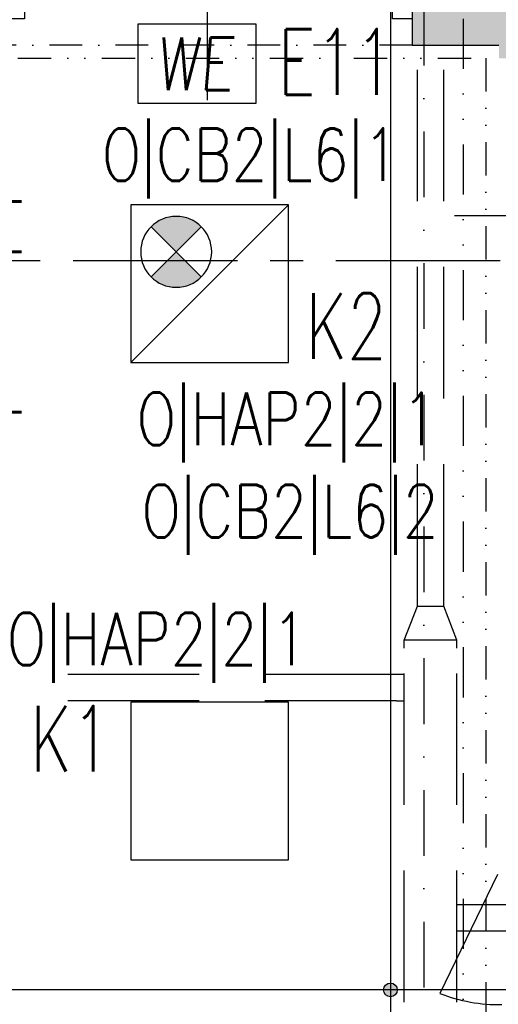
# Model space of a CAD drawing. Extents: x 41755 to 123924, y -112333 to 86187.
# Tile 471 of 582: x 107389 to 107571, y 39007 to 39382. Entities that reach past the tile are written whole.
import ezdxf
from ezdxf.enums import TextEntityAlignment as Align

# ---------------------------------------------------------------- set-up
doc = ezdxf.new("R2010")
doc.units = 0
doc.header["$LTSCALE"] = 50
for name, pattern in [('CENTER', [2, 1.25, -0.25, 0.25, -0.25]), ('DASHDOT', [1, 0.5, -0.25, 0, -0.25]), ('DASHED', [0.75, 0.5, -0.25]), ('DASHED2', [0.375, 0.25, -0.125]), ('DIVIDE', [31.75, 12.7, -6.35, 0, -6.35, 0, -6.35])]:
    doc.linetypes.add(name, pattern=pattern)
doc.layers.get('0').update_dxf_attribs({"color": 101, "linetype": 'CONTINUOUS'})
for name, color, linetype in [('Drz---drzwi', 5, 'CONTINUOUS'), ('E-90', 6, 'CONTINUOUS'), ('E35', 6, 'CONTINUOUS'), ('E50', 3, 'CONTINUOUS'), ('Ins-went', 141, 'CONTINUOUS'), ('Mw-cr-rury', 160, 'DIVIDE'), ('Mw-rury', 160, 'CONTINUOUS'), ('Mw-wc-rury', 160, 'DASHDOT'), ('Os-osie glowne', 1, 'CENTER'), ('Sc-beton', 7, 'CONTINUOUS'), ('Sc-beton-hatch', 86, 'CONTINUOUS'), ('Sc-nadproza kon', 5, 'DASHED2'), ('Suf-widok', 8, 'CONTINUOUS')]:
    doc.layers.add(name, color=color, linetype=linetype)
doc.styles.add('ROMANS', font='romans', dxfattribs={"width": 0.85})

# ---------------------------------------------------------------- blocks, each defined once
blk = doc.blocks.new('_DKGJHF')
at = {"ltscale": 7}
for p, q in [((-21.08464803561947, -77.00000000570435), (35.91535196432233, -77.00000000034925)), ((-4.999999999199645, -145.5), (-104.9799979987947, -145.5000000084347)), ((-4.999999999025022, -147.4999999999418), (-104.999999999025, -147.5000000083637))]:
    blk.add_line(p, q, dxfattribs=at)
for points in [[(5, -7.5), (5, 0), (-5, 0), (-4.999999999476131, -7.5)], [(5.000000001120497, -155), (5.000000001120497, -147.5), (-4.999999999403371, -147.5), (-4.999999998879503, -155)]]:
    blk.add_lwpolyline(points, close=True, dxfattribs=at)
for points in [[(-44.99999999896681, -7.500000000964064), (-4.999999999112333, -7.5)], [(-4.999999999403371, -147.4999999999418), (-4.999999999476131, -7.500000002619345)]]:
    blk.add_lwpolyline(points, dxfattribs=at)
for centre, radius, start, end in [((-4.999999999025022, -7.5), 39.99999999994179, 180.0000000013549, 269.9999999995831), ((-4.999999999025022, -147.4999999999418), 100, 90.00000000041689, 180.0000000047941)]:
    blk.add_arc(centre, radius, start, end)
blk = doc.blocks.new('_GJKHGJ')
at = {"ltscale": 25}
for p, q in [((-8, -5), (-8, 0)), ((-8, 0), (-8, -5)), ((0, 0), (-8, 0)), ((0, -5), (0, 0)), ((0, -5), (0, 0)), ((-8, -115), (-7.999999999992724, -4.999999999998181)), ((-8, -5), (0, -5)), ((-19.69999999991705, -60), (28.89999999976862, -60)), ((-8, -115), (0, -115)), ((-8, -120), (-8, -115)), ((0, -115), (0, -120)), ((0, -115), (0, -120)), ((0, -120), (-8, -120))]:
    blk.add_line(p, q, dxfattribs=at)
at = {"ltscale": 7}
for p, q in [((-8, -5), (-118, -4.999999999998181)), ((-8, -6.799999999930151), (-117.985271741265, -6.799999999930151))]:
    blk.add_line(p, q, dxfattribs=at)
blk.add_arc((-8, -5), 110, 180, 270)
blk = doc.blocks.new('opr_kas_inw')
at = {"layer": 'E35'}
h = blk.add_hatch(color=256, dxfattribs=at)
edge = h.paths.add_edge_path()
edge.add_line((-12.76970681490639, -12.13742555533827), (-3.22376526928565, -21.68336710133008))
edge.add_ellipse((-12.76970681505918, -12.13742555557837), major_axis=(-9.545941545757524, 9.545941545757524), ratio=1, start_angle=90.00000000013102, end_angle=180.0000000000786, ccw=False)
edge.add_line((-22.31564836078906, -21.68336710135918), (-12.76970681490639, -12.13742555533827))
edge = h.paths.add_edge_path()
edge.add_line((-3.223765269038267, -2.591484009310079), (-12.76970681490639, -12.13742555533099))
edge.add_line((-12.76970681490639, -12.13742555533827), (-22.31564836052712, -2.591484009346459))
edge.add_ellipse((-12.76970681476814, -12.13742555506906), major_axis=(-9.545941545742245, 9.545941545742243), ratio=1, start_angle=-89.99999999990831, end_angle=1.1789325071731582e-10, ccw=False)
for p, q in [((-30.00000000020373, 29.9999999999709), (30.00000000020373, -29.9999999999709)), ((-22.31564836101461, -21.68336710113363), (-3.223765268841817, -2.591484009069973)), ((-22.31564836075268, -2.591484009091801), (-3.223765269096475, -21.68336710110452))]:
    blk.add_line(p, q, dxfattribs=at)
at = {"layer": 'E35', "linetype": 'Continuous', "ltscale": 0.3}
blk.add_line((-21.76970681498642, -3.137425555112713), (-3.769706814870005, -21.13742555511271), dxfattribs=at)
blk.add_lwpolyline([(-30.00000000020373, 29.9999999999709), (30.00000000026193, 29.9999999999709), (30.00000000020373, -29.9999999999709), (-30.00000000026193, -29.99999999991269)], close=True, dxfattribs=at)
at = {"layer": 'E35'}
blk.add_circle((-12.76970681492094, -12.13742555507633), 13.49999999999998, dxfattribs=at)
blk = doc.blocks.new('we')
at = {"layer": 'E35', "ltscale": 0.2}
blk.add_lwpolyline([(44.99999999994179, 30.00000000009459), (-1.455191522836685e-09, 30.00000000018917), (0, 0), (44.9999999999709, 5.093170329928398e-11)], close=True, dxfattribs=at)
at = {"layer": 'E35', "ltscale": 0.2, "style": 'ROMANS', "oblique": 5, "width": 0.8}
blk.add_text('WE', height=20, dxfattribs=at).set_placement((21.44186387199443, 15.00000000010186), align=Align.MIDDLE_CENTER)

msp = doc.modelspace()

# ---------------------------------------------------------------- hatches: boundary and pattern name
at = {"layer": 'Mw-rury'}
h = msp.add_hatch(color=256, dxfattribs=at)
edge = h.paths.add_edge_path()
edge.add_arc((107529.667402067, 39012.52732248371), 2.59809512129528, 0, 360)
at = {"layer": 'Sc-beton-hatch'}
h = msp.add_hatch(dxfattribs=at)
h.set_pattern_fill('ANSI33', color=256, angle=-1.272221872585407e-14, style=0)
h.set_pattern_definition([(44.99999999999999, (48983.41854682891, 565.4779691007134), (-4.490128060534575, 4.490128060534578), []), (44.99999999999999, (48987.90867682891, 565.4779691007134), (-4.490128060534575, 4.490128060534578), [3.175, -1.5875])])
h.paths.add_polyline_path([(106750.966002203, 40291.94990531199), (106750.966002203, 40276.94990531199), (106800.966002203, 40276.94990531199), (106800.966002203, 40254.44990531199), (106820.966002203, 40254.44990531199), (106820.966002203, 40271.94990531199), (107230.966002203, 40271.94990531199), (107230.966002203, 40291.94990531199)])
h.paths.add_polyline_path([(107730.9660022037, 40271.94990531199), (107730.9660022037, 40291.94990531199), (107310.9660022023, 40291.94990531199), (107310.9660022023, 40271.94990531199)])
h.paths.add_polyline_path([(107810.966002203, 40291.94990531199), (107810.966002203, 40271.94990531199), (108220.966002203, 40271.94990531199), (108220.966002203, 40254.44990531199), (108240.966002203, 40254.44990531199), (108240.966002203, 40276.94990531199), (108290.9660022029, 40276.94990531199), (108290.966002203, 40291.94990531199)])
h.paths.add_polyline_path([(107415.966002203, 40156.949905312), (107390.966002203, 40156.94990531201), (107390.9660022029, 40106.94990531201), (107415.966002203, 40106.94990531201)])
h.paths.add_polyline_path([(107487.966002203, 39611.94990531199), (107487.966002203, 39631.94990531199), (107433.966002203, 39631.94990531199), (107433.966002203, 39611.94990531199)])
h.paths.add_polyline_path([(108320.966002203, 40121.94990531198), (108320.966002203, 39631.94990531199), (108298.966002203, 39631.94990531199), (108298.966002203, 39611.94990531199), (108320.966002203, 39611.94990531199), (108320.966002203, 39568.94990531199), (108340.966002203, 39568.94990531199), (108340.966002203, 40141.949905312), (108240.966002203, 40141.94990531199), (108240.966002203, 40159.44990531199), (108220.966002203, 40159.44990531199), (108220.966002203, 40121.949905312)])
h.paths.add_polyline_path([(108640.9660022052, 40121.94990531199), (108640.9660022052, 40141.94990531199), (108342.966002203, 40141.94990531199), (108342.966002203, 39568.94990531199), (108362.966002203, 39568.94990531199), (108362.966002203, 39611.94990531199), (108690.9660022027, 39611.94990531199), (108690.9660022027, 39631.94990531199), (108362.966002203, 39631.94990531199), (108362.966002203, 40121.949905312)])
h.paths.add_polyline_path([(107799.9659959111, 39631.94990531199), (107799.9659959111, 39611.94990531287), (108238.966002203, 39611.94990531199), (108238.966002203, 39631.94990531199)])
h.paths.add_polyline_path([(107537.966002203, 39391.94990531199), (107537.966002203, 39371.949905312), (107570.966002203, 39371.949905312), (107570.966002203, 39366.94990531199), (107590.966002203, 39366.94990531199), (107590.966002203, 39371.94990531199), (108340.966002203, 39371.94990531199), (108340.966002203, 39433.94990531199), (108320.966002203, 39433.94990531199), (108320.966002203, 39391.94990531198)])
h.paths.add_polyline_path([(108362.966002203, 39391.94990531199), (108362.966002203, 39433.94990531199), (108342.966002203, 39433.94990531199), (108342.966002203, 39371.94990531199), (108740.9660022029, 39371.94990531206), (108740.9660022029, 39391.94990531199)])

# ---------------------------------------------------------------- linework, layer by layer
at = {"layer": 'Drz---drzwi'}
msp.add_line((107570.466002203, 39056.44990531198), (107548.5327348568, 39011.21162329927), dxfattribs=at)
msp.add_arc((107570.7029925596, 39066.53383236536), 59.59922098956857, 248.1616603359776, 271.2980345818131, dxfattribs=at)
at = {"layer": 'E35', "linetype": 'Continuous', "ltscale": 0.3}
msp.add_lwpolyline([(107430.9660022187, 39061.94990531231), (107490.9660022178, 39061.94990531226), (107490.9660022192, 39121.94990531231), (107430.9660022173, 39121.94990531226)], close=True, dxfattribs=at)
at = {"layer": 'Ins-went', "linetype": 'DASHED', "ltscale": 2}
for p, q in [((107539.966002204, 39162.52853425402), (107539.966002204, 39726.02853425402)), ((107549.966002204, 39162.52853425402), (107549.966002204, 39726.02853425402)), ((107539.966002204, 39158.52853425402), (107539.966002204, 39162.52853425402)), ((107549.966002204, 39158.52853425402), (107549.966002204, 39162.52853425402)), ((107534.966002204, 39145.52853425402), (107539.966002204, 39158.52853425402)), ((107539.966002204, 39158.52853425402), (107549.966002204, 39158.52853425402)), ((107554.966002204, 39145.52853425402), (107549.966002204, 39158.52853425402)), ((107554.966002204, 39145.52853425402), (107534.966002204, 39145.52853425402)), ((107534.966002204, 39142.52853425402), (107534.966002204, 39145.52853425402)), ((107534.966002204, 38407.88301585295), (107534.966002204, 39145.52853425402)), ((107554.966002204, 39142.52853425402), (107554.966002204, 39145.52853425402)), ((107554.966002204, 38407.88301585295), (107554.966002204, 39145.52853425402)), ((107531.9660022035, 39132.52853425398), (107388.6660022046, 39132.52853425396)), ((107534.966002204, 39132.52853425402), (107531.966002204, 39132.52853425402)), ((107531.9660022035, 39122.52853425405), (107388.6660022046, 39122.52853425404)), ((107531.966002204, 39122.52853425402), (107534.966002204, 39122.52853425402))]:
    msp.add_line(p, q, dxfattribs=at)
for points in [[(107554.966002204, 39045.02587299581), (107591.469033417, 39045.02587299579), (107627.97206463, 39045.02587299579), (107664.475095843, 39045.02587299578)], [(107554.966002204, 39035.02587299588), (107591.469033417, 39035.02587299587), (107627.97206463, 39035.02587299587), (107664.475095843, 39035.02587299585)]]:
    msp.add_open_spline(points, degree=3, dxfattribs=at)
at = {"layer": 'Mw-cr-rury', "ltscale": 0.03}
msp.add_line((107557.328591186, 39573.27049530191), (107557.328591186, 36778.28173150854), dxfattribs=at)
at = {"layer": 'Mw-rury'}
for p, q in [((107529.667522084, 39555.90905243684), (107529.667522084, 36762.52730370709)), ((107602.109570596, 39012.52732582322), (107320.4535114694, 39012.52730867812))]:
    msp.add_line(p, q, dxfattribs=at)
msp.add_circle((107529.667402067, 39012.52732248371), 2.59809512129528, dxfattribs=at)
at = {"layer": 'Mw-wc-rury'}
msp.add_line((107542.4245844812, 39589.56334421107), (107542.4245844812, 36752.4807531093), dxfattribs=at)
at = {"layer": 'Os-osie glowne'}
msp.add_lwpolyline([(99508.96600221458, 39289.94990531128), (111775.9660027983, 39289.94990531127)], dxfattribs=at)
at = {"layer": 'Sc-beton'}
for points in [[(107537.966002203, 39391.94990531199), (107537.966002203, 39371.94990531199)], [(107537.966002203, 39371.94990531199), (107570.966002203, 39371.94990531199)]]:
    msp.add_lwpolyline(points, dxfattribs=at)
at = {"layer": 'Sc-nadproza kon', "linetype": 'DASHDOT', "ltscale": 0.5}
msp.add_lwpolyline([(107537.966002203, 39371.94990531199), (107382.966002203, 39371.94990531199)], dxfattribs=at)
at = {"layer": 'Suf-widok', "linetype": 'DIVIDE', "ltscale": 0.02}
msp.add_lwpolyline([(107355.966002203, 39366.94990531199), (107565.966002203, 39366.94990531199), (107565.966002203, 35646.94990531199), (107355.966002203, 35646.94990531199)], close=True, dxfattribs=at)

# ---------------------------------------------------------------- block references
at = {"layer": 'Drz---drzwi', "xscale": -1, "rotation": 89.99999999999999}
msp.add_blockref('_DKGJHF', (107382.966002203, 39386.94990531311), dxfattribs=at)
at = {"layer": 'Drz---drzwi', "xscale": -1}
msp.add_blockref('_GJKHGJ', (107582.966002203, 39366.94990531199), dxfattribs=at)
at = {"layer": 'E35', "xscale": -1, "rotation": 180}
msp.add_blockref('opr_kas_inw', (107460.9660022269, 39281.15191023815), dxfattribs=at)
at = {"layer": 'E50'}
msp.add_blockref('we', (107433.6398701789, 39349.85072214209), dxfattribs=at)

# ---------------------------------------------------------------- texts
at = {"layer": 'E-90', "style": 'ROMANS', "width": 0.8}
for s, rotation, p in [('O|CB2|L6|1', 359.9999999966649, (107476.4359302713, 39328.82835360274)), ('O|HAP2|2|1', 90.00000000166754, (107374.1048785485, 39271.70156095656)), ('O|HAP2|2|1', 359.9999999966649, (107490.3690140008, 39228.3414436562)), ('O|CB2|L6|2', 359.9999999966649, (107491.4824701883, 39193.24632361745)), ('O|HAP2|2|1', 359.9999999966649, (107440.9692884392, 39144.59032597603))]:
    msp.add_text(s, height=20, rotation=rotation, dxfattribs=at).set_placement(p, align=Align.MIDDLE)
at = {"layer": 'E35', "style": 'ROMANS', "width": 0.7}
for s, p in [('E11', (107509.0337123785, 39365.50946832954)), ('K2', (107512.8585930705, 39265.0389150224)), ('K1', (107408.0407592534, 39108.06290054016))]:
    msp.add_text(s, height=25, dxfattribs=at).set_placement(p, align=Align.MIDDLE)

doc.saveas('drawing.dxf')
